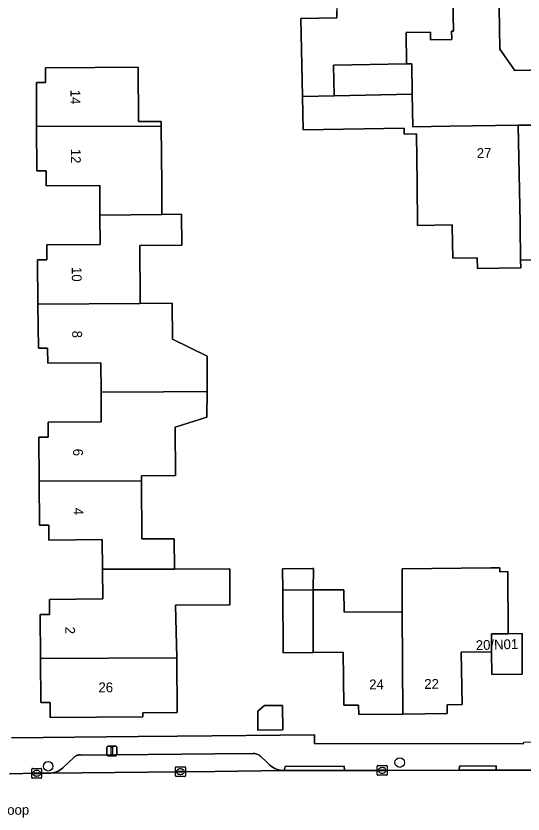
# Model space of a CAD drawing. Extents: x 157320 to 158835, y 386650 to 388491.
# Drawn here: x 157979.8 to 158031.3, y 387599.1 to 387680.2 of the extents above; entities that cross this region are included whole.
import ezdxf

# ---------------------------------------------------------------- set-up
doc = ezdxf.new("R2010")
doc.units = 0
for name, color, linetype in [('IMGEO_Boom', 7, 'Continuous'), ('IMGEO_Erf', 7, 'Continuous'), ('IMGEO_Kolk', 7, 'Continuous'), ('IMGEO_Lichtmast', 7, 'Continuous'), ('IMGEO_Muur', 7, 'Continuous'), ('IMGEO_Openbare_ruimte_label', 7, 'Continuous'), ('IMGEO_Pand', 7, 'Continuous'), ('IMGEO_Pand_nummerreeks', 7, 'Continuous'), ('IMGEO_Parkeervlak_open', 7, 'Continuous'), ('IMGEO_Rijbaan_lokaal_open', 7, 'Continuous'), ('IMGEO_Voetpad_open', 7, 'Continuous')]:
    doc.layers.add(name, color=color, linetype=linetype)

msp = doc.modelspace()

# ---------------------------------------------------------------- linework, layer by layer
at = {"layer": 'IMGEO_Boom'}
for centre in [(158018.793, 387604.377), (157983.068, 387604.003)]:
    msp.add_circle(centre, 0.489, dxfattribs=at)
at = {"layer": 'IMGEO_Erf'}
for points in [[(158024.126, 387685.412), (158024.255, 387678.656), (158024.058, 387678.652), (158024.074, 387677.807), (158021.919, 387677.766), (158021.904, 387678.559), (158019.43, 387678.511), (158019.49, 387675.35), (158020.004, 387675.36), (158020.063, 387672.253), (158020.125, 387668.961), (158023.895, 387669.01), (158030.821, 387669.099), (158033.139, 387669.129)], [(158065.725, 387627.93), (158065.651, 387632.144), (158065.312, 387649.625), (158065.154, 387657.773), (158064.871, 387672.398), (158063.379, 387673.904), (158058.252, 387673.741), (158056.868, 387675.276), (158051.781, 387675.164), (158050.308, 387676.589), (158044.701, 387676.539), (158044.291, 387676.535), (158042.876, 387674.932), (158030.492, 387674.661), (158028.967, 387676.847), (158028.815, 387685.402)], [(158037.931, 387655.499), (158031.074, 387655.409), (158031.082, 387654.614), (158026.685, 387654.557), (158026.671, 387655.632), (158024.174, 387655.599), (158024.132, 387658.852), (158024.13, 387658.982), (158020.608, 387658.937), (158020.554, 387663.174), (158020.489, 387668.235), (158019.238, 387668.211), (158019.226, 387668.823), (158008.966, 387668.627), (158008.901, 387672.04), (158008.751, 387679.952), (158012.399, 387680.019), (158012.386, 387680.714)], [(157979.338, 387606.891), (157992.207, 387607.036), (157996.209, 387607.068), (158010.13, 387607.179), (158010.135, 387606.26), (158031.402, 387606.312), (158031.401, 387606.437), (158041.872, 387606.572), (158043.144, 387606.744), (158044.819, 387607.153), (158044.911, 387606.883), (158046.002, 387607.412), (158047.041, 387608.036), (158048.021, 387608.75), (158048.939, 387609.555), (158059.685, 387620.301), (158059.776, 387624.42), (158060.945, 387624.467), (158060.976, 387626.155), (158063.946, 387626.172)]]:
    msp.add_lwpolyline(points, dxfattribs=at)
for points in [[(157987.796, 387674.979), (157992.224, 387675.002), (157992.262, 387669.473), (157994.564, 387669.488), (157994.567, 387669.003), (157994.608, 387663.102), (157994.629, 387660.047), (157996.632, 387660.061), (157996.658, 387656.919), (157992.368, 387656.884), (157992.413, 387651.394), (157992.416, 387651.012), (157995.671, 387651.033), (157995.705, 387647.377), (157999.236, 387645.667), (157999.214, 387642.068), (157999.199, 387639.456), (157995.97, 387638.452), (157996.002, 387633.528), (157992.54, 387633.505), (157992.543, 387632.991), (157992.582, 387627.091), (157995.878, 387627.113), (157995.899, 387624.017), (158001.513, 387624.049), (158001.535, 387620.396), (157996.002, 387620.363), (157996.153, 387615.016), (157996.19, 387609.459), (157992.7, 387609.436), (157992.703, 387609.016), (157983.278, 387608.962), (157983.27, 387610.463), (157982.335, 387610.458), (157982.299, 387614.948), (157982.264, 387619.419), (157983.206, 387619.429), (157983.19, 387620.952), (157988.631, 387621.008), (157988.6, 387624.008), (157988.569, 387627.019), (157983.149, 387626.964), (157983.133, 387628.487), (157982.191, 387628.477), (157982.161, 387632.967), (157982.131, 387637.427), (157983.07, 387637.432), (157983.062, 387638.95), (157988.466, 387638.98), (157988.449, 387641.98), (157988.433, 387644.973), (157983.019, 387644.944), (157983.011, 387646.462), (157982.072, 387646.457), (157982.034, 387650.946), (157981.997, 387655.425), (157982.938, 387655.431), (157982.928, 387656.953), (157988.343, 387656.989), (157988.323, 387659.989), (157988.303, 387662.994), (157982.878, 387662.958), (157982.868, 387664.479), (157981.927, 387664.473), (157981.899, 387668.963), (157981.871, 387673.438), (157982.804, 387673.443), (157982.796, 387674.952)], [(158006.892, 387624.066), (158009.921, 387624.088), (158010.012, 387624.088), (158010.01, 387621.902), (158013.111, 387621.924), (158013.133, 387619.64), (158019.043, 387619.697), (158019.027, 387624.063), (158028.045, 387624.15), (158028.964, 387624.143), (158028.967, 387623.76), (158029.758, 387623.767), (158029.819, 387617.462), (158031.22, 387617.48), (158031.24, 387613.36), (158028.15, 387613.32), (158028.128, 387615.62), (158025.045, 387615.592), (158025.123, 387610.263), (158023.611, 387610.236), (158023.617, 387609.342), (158019.096, 387609.302), (158014.641, 387609.262), (158014.599, 387610.203), (158013.127, 387610.195), (158013.056, 387615.57), (158010.004, 387615.549), (158006.953, 387615.527), (158006.908, 387621.88)], [(158005.041, 387610.168), (158006.889, 387610.18), (158006.905, 387607.685), (158004.384, 387607.668), (158004.371, 387609.602)]]:
    msp.add_lwpolyline(points, close=True, dxfattribs=at)
at = {"layer": 'IMGEO_Kolk'}
for p, q in [((157996.012, 387603.024), (157996.012, 387603.876)), ((157996.087, 387603.95), (157996.939, 387603.95)), ((157997.013, 387603.876), (157997.013, 387603.024)), ((158016.506, 387603.155), (158016.506, 387604.007)), ((158016.581, 387604.081), (158017.433, 387604.081)), ((158016.994, 387603.861), (158017.019, 387603.861)), ((158017.507, 387604.007), (158017.507, 387603.155)), ((157981.402, 387602.856), (157981.402, 387603.708)), ((157981.477, 387603.782), (157982.329, 387603.782)), ((157981.661, 387603.276), (157981.661, 387603.288)), ((157982.099, 387603.239), (157981.701, 387603.239)), ((157981.704, 387603.325), (157982.102, 387603.325)), ((157981.913, 387603.002), (157981.888, 387603.002)), ((157981.89, 387603.562), (157981.915, 387603.562)), ((157982.145, 387603.288), (157982.145, 387603.276)), ((157982.403, 387603.708), (157982.403, 387602.856)), ((157996.271, 387603.444), (157996.271, 387603.456)), ((157996.709, 387603.407), (157996.311, 387603.407)), ((157996.314, 387603.493), (157996.712, 387603.493)), ((157996.523, 387603.17), (157996.498, 387603.17)), ((157996.5, 387603.73), (157996.525, 387603.73)), ((157996.755, 387603.456), (157996.755, 387603.444)), ((158017.433, 387603.081), (158016.581, 387603.081)), ((158016.765, 387603.575), (158016.765, 387603.587)), ((158017.203, 387603.538), (158016.805, 387603.538)), ((158016.808, 387603.624), (158017.206, 387603.624)), ((158017.017, 387603.301), (158016.992, 387603.301)), ((158017.249, 387603.587), (158017.249, 387603.575)), ((157982.329, 387602.782), (157981.477, 387602.782)), ((157996.939, 387602.95), (157996.087, 387602.95))]:
    msp.add_line(p, q, dxfattribs=at)
for points in [[(157996.012, 387603.024), (157996.012, 387603.876)], [(157996.087, 387603.95), (157996.939, 387603.95)], [(157997.013, 387603.876), (157997.013, 387603.024)], [(158016.506, 387603.155), (158016.506, 387604.007)], [(158016.581, 387604.081), (158017.433, 387604.081)], [(158017.507, 387604.007), (158017.507, 387603.155)], [(157981.402, 387602.856), (157981.402, 387603.708)], [(157981.477, 387603.782), (157982.329, 387603.782)], [(157982.403, 387603.708), (157982.403, 387602.856)], [(158017.433, 387603.081), (158016.581, 387603.081)], [(157982.329, 387602.782), (157981.477, 387602.782)], [(157996.939, 387602.95), (157996.087, 387602.95)]]:
    msp.add_lwpolyline(points, dxfattribs=at)
for centre, radius, start, end in [((157996.089, 387603.874), 0.0765, 91.55205, 178.44795), ((157996.089, 387603.874), 0.0765, 91.55205, 178.44795), ((157996.937, 387603.874), 0.0765, 1.55205, 88.44795), ((157996.937, 387603.874), 0.0765, 1.55205, 88.44795), ((158016.583, 387604.005), 0.0765, 91.55205, 178.44795), ((158016.583, 387604.005), 0.0765, 91.55205, 178.44795), ((158017.431, 387604.005), 0.0765, 1.55205, 88.44795), ((158017.431, 387604.005), 0.0765, 1.55205, 88.44795), ((157981.479, 387603.706), 0.0765, 91.55205, 178.44795), ((157981.479, 387603.706), 0.0765, 91.55205, 178.44795), ((157981.701, 387603.285), 0.0403, 85.87752, 175.75265), ((157981.698, 387603.275), 0.0366, 178.93798, 274.71019), ((157982.102, 387603.282), 0.043, 264.86636, 352.45326), ((157982.106, 387603.287), 0.0386, 1.73085, 96.63898), ((157982.327, 387603.706), 0.0765, 1.55205, 88.44795), ((157982.327, 387603.706), 0.0765, 1.55205, 88.44795), ((157996.089, 387603.026), 0.0765, 181.55205, 268.44795), ((157996.089, 387603.026), 0.0765, 181.55205, 268.44795), ((157996.311, 387603.453), 0.0403, 85.87752, 175.75265), ((157996.308, 387603.443), 0.0366, 178.93798, 274.71019), ((157996.712, 387603.45), 0.043, 264.86636, 352.45326), ((157996.716, 387603.455), 0.0386, 1.73085, 96.63898), ((157996.937, 387603.026), 0.0765, 271.55205, 358.44795), ((157996.937, 387603.026), 0.0765, 271.55205, 358.44795), ((158016.583, 387603.157), 0.0765, 181.55205, 268.44795), ((158016.583, 387603.157), 0.0765, 181.55205, 268.44795), ((158016.805, 387603.584), 0.0403, 85.87752, 175.75265), ((158016.802, 387603.574), 0.0366, 178.93798, 274.71019), ((158017.206, 387603.581), 0.043, 264.86636, 352.45326), ((158017.21, 387603.586), 0.0386, 1.73085, 96.63898), ((158017.431, 387603.157), 0.0765, 271.55205, 358.44795), ((158017.431, 387603.157), 0.0765, 271.55205, 358.44795), ((157981.479, 387602.858), 0.0765, 181.55205, 268.44795), ((157981.479, 387602.858), 0.0765, 181.55205, 268.44795), ((157982.327, 387602.858), 0.0765, 271.55205, 358.44795), ((157982.327, 387602.858), 0.0765, 271.55205, 358.44795)]:
    msp.add_arc(centre, radius, start, end, dxfattribs=at)
for centre, major_axis, ratio, start_param, end_param in [((158016.993, 387603.581), (-0.387, 0.002), 0.722429, 4.712389, 7.853982), ((158017.018, 387603.581), (-0.39, 0.002), 0.717154, 1.570796, 4.712389), ((157981.889, 387603.282), (-0.387, 0.002), 0.722429, 4.712389, 7.853982), ((157981.914, 387603.282), (-0.39, 0.002), 0.717154, 1.570796, 4.712389), ((157996.499, 387603.45), (-0.387, 0.002), 0.722429, 4.712389, 7.853982), ((157996.524, 387603.45), (-0.39, 0.002), 0.717154, 1.570796, 4.712389)]:
    msp.add_ellipse(centre, major_axis=major_axis, ratio=ratio, start_param=start_param, end_param=end_param, dxfattribs=at)
at = {"layer": 'IMGEO_Lichtmast'}
for p, q in [((157989.039, 387605.148), (157989.039, 387605.948)), ((157989.039, 387605.948), (157989.039, 387605.148)), ((157989.139, 387606.048), (157989.929, 387606.048)), ((157989.929, 387606.048), (157989.139, 387606.048)), ((157990.029, 387605.948), (157990.029, 387605.148)), ((157990.029, 387605.148), (157990.029, 387605.948)), ((157989.929, 387605.048), (157989.139, 387605.048)), ((157989.139, 387605.048), (157989.929, 387605.048))]:
    msp.add_line(p, q, dxfattribs=at)
msp.add_lwpolyline([(157989.459, 387605.923), (157989.609, 387605.923), (157989.609, 387605.173), (157989.459, 387605.173), (157989.459, 387605.923)], dxfattribs=at)
for centre, start, end in [((157989.139, 387605.948), 90, 180), ((157989.139, 387605.948), 90, 180), ((157989.929, 387605.948), 0, 90), ((157989.929, 387605.948), 360, 90), ((157989.139, 387605.148), 180, 270), ((157989.139, 387605.148), 180, 270), ((157989.929, 387605.148), 270, 0), ((157989.929, 387605.148), 270, 0)]:
    msp.add_arc(centre, 0.1, start, end, dxfattribs=at)
at = {"layer": 'IMGEO_Muur'}
msp.add_lwpolyline([(158010.13, 387607.179), (157996.209, 387607.068)], dxfattribs=at)
at = {"layer": 'IMGEO_Pand'}
for points in [[(158024.126, 387685.412), (158024.122, 387685.598), (158012.557, 387685.425), (158012.317, 387685.419), (158012.386, 387680.714), (158012.399, 387680.019), (158008.751, 387679.952), (158008.901, 387672.04), (158012.132, 387672.102), (158012.073, 387675.199), (158019.49, 387675.35), (158019.43, 387678.511), (158021.904, 387678.559), (158021.919, 387677.766), (158024.074, 387677.807), (158024.058, 387678.652), (158024.255, 387678.656)], [(158012.073, 387675.199), (158012.132, 387672.102), (158020.063, 387672.253), (158020.004, 387675.36), (158019.49, 387675.35)], [(157981.899, 387668.963), (157994.567, 387669.003), (157994.564, 387669.488), (157992.262, 387669.473), (157992.224, 387675.002), (157987.796, 387674.979), (157982.796, 387674.952), (157982.804, 387673.443), (157981.871, 387673.438)], [(158030.821, 387669.099), (158023.895, 387669.01), (158020.125, 387668.961), (158020.063, 387672.253), (158012.132, 387672.102), (158008.901, 387672.04), (158008.966, 387668.627), (158019.226, 387668.823), (158019.238, 387668.211), (158020.489, 387668.235), (158020.554, 387663.174), (158020.608, 387658.937), (158024.13, 387658.982), (158024.132, 387658.852), (158024.174, 387655.599), (158026.671, 387655.632), (158026.685, 387654.557), (158031.082, 387654.614), (158031.074, 387655.409), (158031.038, 387658.941), (158031.032, 387659.192)], [(158037.961, 387666.704), (158037.929, 387669.227), (158036.218, 387669.205), (158036.208, 387669.929), (158033.129, 387669.89), (158033.139, 387669.129), (158030.821, 387669.099), (158031.032, 387659.192), (158031.038, 387658.941), (158031.074, 387655.409), (158037.931, 387655.499), (158041.6, 387655.547), (158041.538, 387658.161), (158041.457, 387661.609), (158038.027, 387661.565)], [(157981.899, 387668.963), (157981.927, 387664.473), (157982.868, 387664.479), (157982.878, 387662.958), (157988.303, 387662.994), (157988.323, 387659.989), (157994.629, 387660.047), (157994.608, 387663.102), (157994.567, 387669.003)], [(157992.368, 387656.884), (157996.658, 387656.919), (157996.632, 387660.061), (157994.629, 387660.047), (157988.323, 387659.989), (157988.343, 387656.989), (157982.928, 387656.953), (157982.938, 387655.431), (157981.997, 387655.425), (157982.034, 387650.946), (157992.416, 387651.012), (157992.413, 387651.394)], [(157995.705, 387647.377), (157995.671, 387651.033), (157992.416, 387651.012), (157982.034, 387650.946), (157982.072, 387646.457), (157983.011, 387646.462), (157983.019, 387644.944), (157988.433, 387644.973), (157988.449, 387641.98), (157994.78, 387642.031), (157999.214, 387642.068), (157999.236, 387645.667)], [(157988.449, 387641.98), (157988.466, 387638.98), (157983.062, 387638.95), (157983.07, 387637.432), (157982.131, 387637.427), (157982.161, 387632.967), (157992.543, 387632.991), (157992.54, 387633.505), (157996.002, 387633.528), (157995.97, 387638.452), (157999.199, 387639.456), (157999.214, 387642.068), (157994.78, 387642.031)], [(157988.6, 387624.008), (157995.899, 387624.017), (157995.878, 387627.113), (157992.582, 387627.091), (157992.543, 387632.991), (157982.161, 387632.967), (157982.191, 387628.477), (157983.133, 387628.487), (157983.149, 387626.964), (157988.569, 387627.019)], [(158010.012, 387624.088), (158009.921, 387624.088), (158006.892, 387624.066), (158006.908, 387621.88), (158010.01, 387621.902)], [(158028.118, 387616.623), (158028.11, 387617.44), (158029.819, 387617.462), (158029.758, 387623.767), (158028.967, 387623.76), (158028.964, 387624.143), (158028.045, 387624.15), (158019.027, 387624.063), (158019.043, 387619.697), (158019.096, 387609.302), (158023.617, 387609.342), (158023.611, 387610.236), (158025.123, 387610.263), (158025.045, 387615.592), (158028.128, 387615.62)], [(157995.899, 387624.017), (157988.6, 387624.008), (157988.631, 387621.008), (157983.19, 387620.952), (157983.206, 387619.429), (157982.264, 387619.419), (157982.299, 387614.948), (157996.153, 387615.016), (157996.002, 387620.363), (158001.535, 387620.396), (158001.513, 387624.049)], [(158010.01, 387621.902), (158006.908, 387621.88), (158006.953, 387615.527), (158010.004, 387615.549)], [(158019.096, 387609.302), (158019.043, 387619.697), (158013.133, 387619.64), (158013.111, 387621.924), (158010.01, 387621.902), (158010.004, 387615.549), (158013.056, 387615.57), (158013.127, 387610.195), (158014.599, 387610.203), (158014.641, 387609.262)], [(158031.22, 387617.48), (158029.819, 387617.462), (158028.11, 387617.44), (158028.118, 387616.623), (158028.128, 387615.62), (158028.15, 387613.32), (158031.24, 387613.36)], [(157996.153, 387615.016), (157982.299, 387614.948), (157982.335, 387610.458), (157983.27, 387610.463), (157983.278, 387608.962), (157992.703, 387609.016), (157992.7, 387609.436), (157996.19, 387609.459)], [(158004.371, 387609.602), (158004.384, 387607.668), (158006.905, 387607.685), (158006.889, 387610.18), (158005.041, 387610.168)]]:
    msp.add_lwpolyline(points, close=True, dxfattribs=at)
at = {"layer": 'IMGEO_Parkeervlak_open'}
msp.add_lwpolyline([(157983.145, 387603.291), (157996.509, 387603.449), (158000, 387603.483), (158007.044, 387603.552), (158006.869, 387603.56), (158006.669, 387603.586), (158006.473, 387603.63), (158006.281, 387603.691), (158006.096, 387603.769), (158005.918, 387603.864), (158005.749, 387603.974), (158005.591, 387604.098), (158005.445, 387604.236), (158005.311, 387604.387), (158004.634, 387605.024), (158004.553, 387605.088), (158004.466, 387605.144), (158004.375, 387605.193), (158004.28, 387605.233), (158004.182, 387605.265), (158004.081, 387605.287), (158003.979, 387605.301), (158003.905, 387605.305), (158000, 387605.266), (157986.419, 387605.132), (157986.348, 387605.143), (157986.277, 387605.148), (157986.206, 387605.146), (157986.135, 387605.137), (157986.065, 387605.123), (157985.996, 387605.102), (157985.93, 387605.076), (157985.866, 387605.043), (157985.806, 387605.005), (157985.749, 387604.962), (157985.696, 387604.913), (157985.655, 387604.869), (157984.593, 387603.874), (157984.546, 387603.831), (157984.397, 387603.71), (157984.238, 387603.603), (157984.07, 387603.511), (157983.894, 387603.434), (157983.712, 387603.373), (157983.526, 387603.329), (157983.336, 387603.301)], close=True, dxfattribs=at)
at = {"layer": 'IMGEO_Rijbaan_lokaal_open'}
msp.add_lwpolyline([(158037.532, 387603.598), (158028.603, 387603.598), (158024.845, 387603.608), (158017.003, 387603.58), (158013.171, 387603.569), (158007.044, 387603.552), (158000, 387603.483), (157996.509, 387603.449), (157983.145, 387603.291), (157981.899, 387603.281), (157979.14, 387603.238)], dxfattribs=at)
at = {"layer": 'IMGEO_Voetpad_open'}
for points in [[(158030.236, 387689.26), (158030.3, 387686.884), (158028.815, 387685.402), (158028.967, 387676.847), (158030.492, 387674.661), (158042.876, 387674.932), (158044.291, 387676.535), (158044.701, 387676.539), (158045.113, 387679.294), (158043.01, 387679.599), (158041.239, 387680.144), (158039.761, 387680.802), (158038.99, 387681.241), (158037.157, 387682.562), (158035.92, 387683.755), (158034.459, 387685.616), (158033.379, 387687.54), (158032.563, 387689.708)], [(158013.171, 387603.569), (158013.155, 387603.997), (158007.159, 387603.97), (158007.044, 387603.552)], [(158024.845, 387603.608), (158028.603, 387603.598), (158028.605, 387604.033), (158024.851, 387604.017)]]:
    msp.add_lwpolyline(points, close=True, dxfattribs=at)
for points in [[(158031.402, 387606.312), (158010.135, 387606.26), (158010.13, 387607.179), (157996.209, 387607.068), (157992.207, 387607.036), (157979.338, 387606.891)], [(157979.14, 387603.238), (157981.899, 387603.281), (157983.145, 387603.291), (157983.336, 387603.301), (157983.526, 387603.329), (157983.712, 387603.373), (157983.894, 387603.434), (157984.07, 387603.511), (157984.238, 387603.603), (157984.397, 387603.71), (157984.546, 387603.831), (157984.593, 387603.874), (157985.655, 387604.869), (157985.696, 387604.913), (157985.749, 387604.962), (157985.806, 387605.005), (157985.866, 387605.043), (157985.93, 387605.076), (157985.996, 387605.102), (157986.065, 387605.123), (157986.135, 387605.137), (157986.206, 387605.146), (157986.277, 387605.148), (157986.348, 387605.143), (157986.419, 387605.132), (158000, 387605.266), (158003.905, 387605.305), (158003.979, 387605.301), (158004.081, 387605.287), (158004.182, 387605.265), (158004.28, 387605.233), (158004.375, 387605.193), (158004.466, 387605.144), (158004.553, 387605.088), (158004.634, 387605.024), (158005.311, 387604.387), (158005.445, 387604.236), (158005.591, 387604.098), (158005.749, 387603.974), (158005.918, 387603.864), (158006.096, 387603.769), (158006.281, 387603.691), (158006.473, 387603.63), (158006.669, 387603.586), (158006.869, 387603.56), (158007.044, 387603.552), (158007.159, 387603.97), (158013.155, 387603.997), (158013.171, 387603.569), (158017.003, 387603.58), (158024.845, 387603.608), (158024.851, 387604.017), (158028.605, 387604.033), (158028.603, 387603.598), (158037.532, 387603.598)]]:
    msp.add_lwpolyline(points, dxfattribs=at)

# ---------------------------------------------------------------- texts
at = {"layer": 'IMGEO_Openbare_ruimte_label'}
msp.add_text('Achtse Loop', height=1, rotation=0.34377, dxfattribs=at).set_placement((157973.708, 387599.034))
at = {"layer": 'IMGEO_Pand_nummerreeks'}
for s, rotation, p in [('14', 270.39171, (157985.331, 387672.705)), ('12', 270.39171, (157985.372, 387666.711)), ('27', 0.88808, (158026.628, 387665.772)), ('10', 270.43524, (157985.466, 387654.703)), ('8', 270.43524, (157985.514, 387648.237)), ('6', 270.41587, (157985.602, 387636.247)), ('4', 270.41587, (157985.645, 387630.254)), ('2', 270.45243, (157984.799, 387618.167)), ('20/N01', 1.82201, (158026.534, 387615.786)), ('24', 0.51064, (158015.691, 387611.806)), ('22', 0.50993, (158021.288, 387611.854)), ('26', 0.32827, (157988.18, 387611.504))]:
    msp.add_text(s, height=1, rotation=rotation, dxfattribs=at).set_placement(p)

doc.saveas('drawing.dxf')
